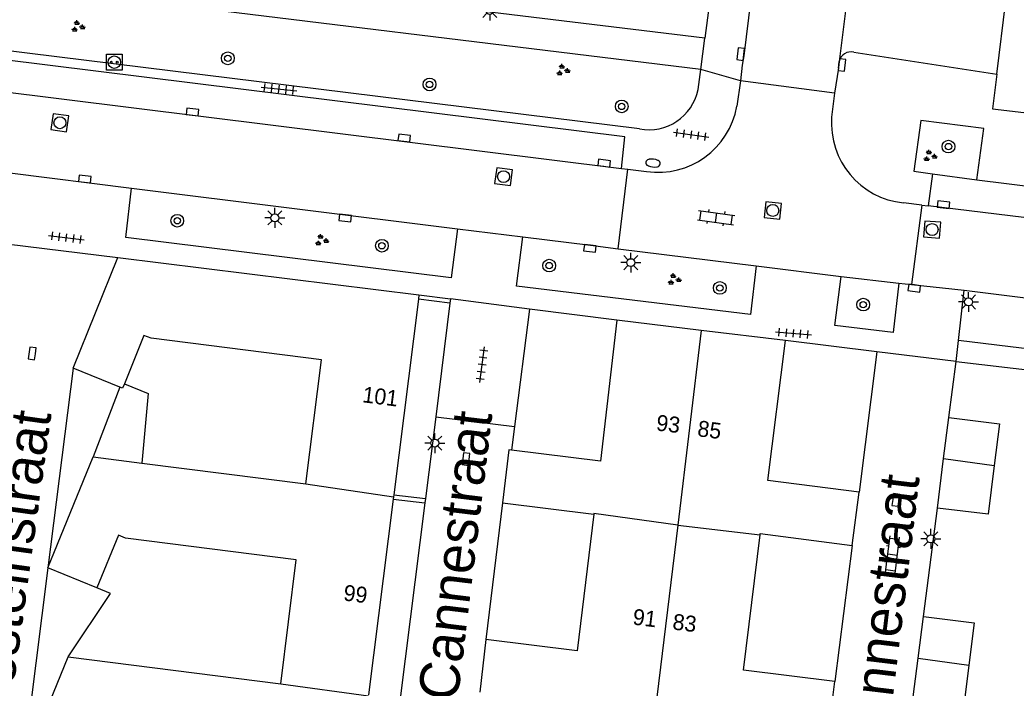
# Model space of a CAD drawing. Extents: x 131000 to 133014, y 396499 to 399001.
# Drawn here: x 131705.9 to 131768.4, y 396748.2 to 396790.1 of the extents above; entities that cross this region are included whole.
import ezdxf

# ---------------------------------------------------------------- set-up
doc = ezdxf.new("R2010")
doc.units = 0
for name, color, linetype in [('gg-afsc-erfafscheiding', 7, 'Continuous'), ('gg-afsc-muur', 7, 'Continuous'), ('gg-anno-huisnummerreeks BGT', 7, 'Continuous'), ('gg-anno-openbare ruimte label', 7, 'Continuous'), ('gg-bbg-bijgebouw', 7, 'Continuous'), ('gg-bbg-gedigitaliseerde bijgebouw', 7, 'Continuous'), ('gg-bbg-hoofdgebouw', 7, 'Continuous'), ('gg-bbg-tussenscheiding', 7, 'Continuous'), ('gg-knt-verharding', 7, 'Continuous'), ('gg-knt-verharding nz', 7, 'Continuous'), ('gt-grn-weggrens', 7, 'Continuous'), ('gt-symb-boom', 7, 'Continuous'), ('gt-symb-brandkraan', 7, 'Continuous'), ('gt-symb-groenvak', 7, 'Continuous'), ('gt-symb-klinker verharding', 7, 'Continuous'), ('gt-symb-kolk', 7, 'Continuous'), ('gt-symb-laadpunt elektrisch vervoer', 7, 'Continuous'), ('gt-symb-lichtmast', 7, 'Continuous'), ('gt-symb-rioolschacht', 7, 'Continuous'), ('gt-symb-tegel verharding', 7, 'Continuous')]:
    doc.layers.add(name, color=color, linetype=linetype)

# ---------------------------------------------------------------- blocks, each defined once
blk = doc.blocks.new('gt0-KOLK')
at = {"layer": 'gt-symb-kolk'}
blk.add_lwpolyline([(0, 0), (0.375, 0), (0.375, 0.4), (-0.375, 0.4), (-0.375, 0), (0, 0)], dxfattribs=at)
blk = doc.blocks.new('gt0-RS')
at = {"layer": 'gt-symb-rioolschacht'}
blk.add_lwpolyline([(-0.5, -0.5), (0.5, -0.5), (0.5, 0.5), (-0.5, 0.5)], close=True, dxfattribs=at)
blk.add_circle((0, 0), 0.375, dxfattribs=at)
blk = doc.blocks.new('gt0-LMAST')
at = {"layer": 'gt-symb-lichtmast'}
for p, q in [((-0.182, 0.173), (-0.447, 0.438)), ((-0.005, 0.246), (-0.005, 0.621)), ((0.172, 0.173), (0.437, 0.438)), ((-0.255, -0.004), (-0.63, -0.004)), ((-0.182, -0.181), (-0.447, -0.446)), ((-0.005, -0.254), (-0.005, -0.629)), ((0.437, -0.446), (0.172, -0.181)), ((0.245, -0.004), (0.62, -0.004))]:
    blk.add_line(p, q, dxfattribs=at)
blk.add_circle((-0.005, -0.004), 0.25, dxfattribs=at)
blk = doc.blocks.new('gt0-GRVAK')
at = {"layer": 'gt-symb-groenvak'}
for p, q in [((-0.11, 0.189), (-0.228, 0.24)), ((-0.182, 0.153), (0.088, 0.153)), ((-0.091, 0.211), (-0.156, 0.322)), ((-0.047, 0.214), (-0.047, 0.393)), ((-0.004, 0.211), (0.061, 0.322)), ((0.015, 0.189), (0.133, 0.24)), ((0.262, -0.052), (0.197, 0.059)), ((0.305, -0.049), (0.305, 0.13)), ((0.349, -0.052), (0.414, 0.059)), ((-0.245, -0.228), (-0.363, -0.177)), ((-0.318, -0.264), (-0.047, -0.264)), ((-0.226, -0.206), (-0.291, -0.095)), ((-0.183, -0.203), (-0.183, -0.024)), ((-0.139, -0.206), (-0.074, -0.095)), ((-0.12, -0.228), (-0.002, -0.177)), ((0.243, -0.074), (0.125, -0.023)), ((0.17, -0.11), (0.441, -0.11)), ((0.368, -0.074), (0.486, -0.023))]:
    blk.add_line(p, q, dxfattribs=at)
blk = doc.blocks.new('gt0-BOOM')
at = {"layer": 'gt-symb-boom'}
for radius in [0.4, 0.2]:
    blk.add_circle((0, 0), radius, dxfattribs=at)
blk = doc.blocks.new('gt0-TEG1')
at = {"layer": 'gt-symb-tegel verharding'}
for p, q in [((-1.125, 0), (1.125, 0)), ((-0.9, -0.25), (-0.9, 0.25)), ((-0.45, -0.25), (-0.45, 0.25)), ((0, -0.25), (0, 0.25)), ((0.45, -0.25), (0.45, 0.25)), ((0.9, -0.25), (0.9, 0.25))]:
    blk.add_line(p, q, dxfattribs=at)
blk = doc.blocks.new('gt0-KL1')
at = {"layer": 'gt-symb-klinker verharding'}
for p, q in [((-1.15, 0.3), (1.15, 0.3)), ((-1, -0.3), (-1, 0.3)), ((-0.5, 0.3), (-0.5, 0.45)), ((0, -0.3), (0, 0.3)), ((0.5, 0.3), (0.5, 0.45)), ((1, -0.3), (1, 0.3)), ((-1.15, -0.3), (1.15, -0.3)), ((-0.5, -0.45), (-0.5, -0.3)), ((0.5, -0.45), (0.5, -0.3))]:
    blk.add_line(p, q, dxfattribs=at)
blk = doc.blocks.new('gt0-BR')
at = {"layer": 'gt-symb-brandkraan'}
for centre, radius, start, end in [((-0.244, 0), 0.206, 107.56694, 252.43307), ((0.599, -2.664), 3, 106.89205, 107.56694), ((0, -0.691), 0.938, 73.10799, 106.89205), ((-0.599, -2.664), 3, 72.43309, 73.10799), ((0.244, 0), 0.206, 287.56695, 72.43309), ((0.599, 2.664), 3, 252.43307, 253.10797), ((0, 0.691), 0.938, 253.10797, 286.89206), ((-0.599, 2.664), 3, 286.89206, 287.56695)]:
    blk.add_arc(centre, radius, start, end, dxfattribs=at)
blk = doc.blocks.new('gt0-LEV')
at = {"layer": 'gt-symb-laadpunt elektrisch vervoer'}
blk.add_lwpolyline([(-0.486, 0.501), (0.486, 0.501), (0.486, -0.499), (-0.486, -0.499)], close=True, dxfattribs=at)
for centre, radius in [((0, 0), 0.393), ((-0.186, 0), 0.0566), ((0.186, 0), 0.0566)]:
    blk.add_circle(centre, radius, dxfattribs=at)

msp = doc.modelspace()

# ---------------------------------------------------------------- linework, layer by layer
at = {"layer": 'gg-afsc-erfafscheiding'}
msp.add_line((131762.62, 396752.7), (131763.5, 396759.5), dxfattribs=at)
at = {"layer": 'gg-afsc-muur'}
for p, q in [((131732.897, 396772.366), (131730.916, 396772.61)), ((131730.95, 396772.88), (131732.938, 396772.625)), ((131732.938, 396772.625), (131732.897, 396772.366)), ((131737.89, 396771.991), (131736.95, 396764.617)), ((131743.37, 396771.29), (131737.89, 396771.991)), ((131759.697, 396769.314), (131753.97, 396770.01)), ((131759.697, 396769.314), (131758.58, 396760.5)), ((131764.21, 396765.19), (131764.68, 396768.712)), ((131764.68, 396768.712), (131774.97, 396767.47)), ((131736.95, 396764.617), (131736.76, 396763.13)), ((131729.372, 396760.34), (131731.359, 396760.093)), ((131729.338, 396760.071), (131731.325, 396759.825)), ((131731.359, 396760.093), (131731.325, 396759.825)), ((131736.2, 396759.83), (131735.14, 396751.25)), ((131758.15, 396757.16), (131757.06, 396748.62))]:
    msp.add_line(p, q, dxfattribs=at)
msp.add_lwpolyline([(131708.93, 396750.16), (131711.591, 396754.138), (131710.73, 396754.49)], dxfattribs=at)
at = {"layer": 'gg-bbg-bijgebouw'}
for p, q in [((131763.888, 396762.606), (131764.21, 396765.19)), ((131763.5, 396759.5), (131763.888, 396762.606)), ((131762.29, 396750.09), (131762.62, 396752.7)), ((131761.9, 396747.01), (131762.29, 396750.09))]:
    msp.add_line(p, q, dxfattribs=at)
for points in [[(131764.21, 396765.19), (131767.39, 396764.79), (131767.063, 396762.173)], [(131767.063, 396762.173), (131766.68, 396759.11), (131763.5, 396759.5)], [(131762.62, 396752.7), (131765.8, 396752.3), (131765.47, 396749.653)], [(131765.47, 396749.653), (131765.09, 396746.61), (131761.9, 396747.01)]]:
    msp.add_lwpolyline(points, dxfattribs=at)
at = {"layer": 'gg-bbg-gedigitaliseerde bijgebouw'}
msp.add_line((131712.165, 396767.095), (131710.49, 396762.71), dxfattribs=at)
msp.add_lwpolyline([(131712.462, 396767.298), (131713.956, 396766.694), (131713.564, 396762.321)], dxfattribs=at)
at = {"layer": 'gg-bbg-hoofdgebouw'}
for p, q in [((131767.228, 396786.73), (131767.799, 396791.34)), ((131709.24, 396768.28), (131712.05, 396775.23)), ((131712.05, 396775.23), (131730.95, 396772.88)), ((131730.916, 396772.61), (131729.372, 396760.34)), ((131730.95, 396772.88), (131730.916, 396772.61)), ((131748.67, 396770.65), (131743.37, 396771.29)), ((131753.97, 396770.01), (131748.67, 396770.65)), ((131712.165, 396767.095), (131709.24, 396768.28)), ((131707.65, 396755.75), (131710.49, 396762.71)), ((131713.564, 396762.321), (131723.86, 396761.02)), ((131729.355, 396760.204), (131729.338, 396760.071)), ((131729.372, 396760.34), (131729.355, 396760.204)), ((131758.15, 396757.16), (131758.58, 396760.5)), ((131729.338, 396760.071), (131727.792, 396747.788)), ((131736.2, 396759.83), (131741.93, 396759.12)), ((131710.73, 396754.49), (131707.65, 396755.75)), ((131735.14, 396751.25), (131734.78, 396747.94)), ((131706.07, 396743.18), (131708.93, 396750.16)), ((131708.93, 396750.16), (131722.28, 396748.47)), ((131756.737, 396745.972), (131757.06, 396748.62))]:
    msp.add_line(p, q, dxfattribs=at)
for points in [[(131767.228, 396786.73), (131766.96, 396784.57), (131776.6, 396783.43)], [(131743.37, 396771.29), (131742.34, 396762.45), (131736.76, 396763.13)], [(131723.86, 396761.02), (131724.84, 396768.81), (131714.15, 396770.16), (131713.69, 396770.34), (131712.462, 396767.298)], [(131758.58, 396760.5), (131752.85, 396761.23), (131753.97, 396770.01)], [(131736.76, 396763.13), (131736.6, 396763.15), (131736.2, 396759.83)], [(131741.93, 396759.12), (131740.88, 396750.55), (131735.14, 396751.25)], [(131722.28, 396748.47), (131723.24, 396756.26), (131712.53, 396757.62), (131712.08, 396757.8), (131710.73, 396754.49)], [(131757.06, 396748.62), (131751.33, 396749.32), (131752.372, 396757.833)], [(131752.372, 396757.833), (131752.38, 396757.9), (131758.15, 396757.16)]]:
    msp.add_lwpolyline(points, dxfattribs=at)
at = {"layer": 'gg-bbg-tussenscheiding'}
for p, q in [((131748.67, 396770.65), (131747.193, 396758.422)), ((131710.49, 396762.71), (131713.564, 396762.321)), ((131763.888, 396762.606), (131767.063, 396762.173)), ((131723.86, 396761.02), (131729.355, 396760.204)), ((131747.193, 396758.422), (131745.756, 396746.524)), ((131747.193, 396758.422), (131752.372, 396757.833)), ((131762.29, 396750.09), (131765.47, 396749.653)), ((131722.28, 396748.47), (131727.784, 396747.725))]:
    msp.add_line(p, q, dxfattribs=at)
for points in [[(131712.462, 396767.298), (131712.35, 396767.02), (131712.165, 396767.095)], [(131747.193, 396758.422), (131741.924, 396759.171), (131741.93, 396759.12)]]:
    msp.add_lwpolyline(points, dxfattribs=at)
at = {"layer": 'gg-knt-verharding'}
for p, q in [((131750.635, 396802.693), (131748.898, 396788.986)), ((131744.788, 396783.297), (131701.434, 396788.662)), ((131758.25, 396788.12), (131767.228, 396786.73)), ((131748.478, 396785.769), (131748.652, 396787.026)), ((131757.29, 396787.11), (131757.031, 396785.543)), ((131757.29, 396787.11), (131757.33, 396787.54)), ((131751.13, 396786.316), (131750.903, 396784.727)), ((131757.031, 396785.543), (131751.13, 396786.316)), ((131757.031, 396785.543), (131756.858, 396784.041)), ((131743.465, 396775.773), (131744.073, 396780.774)), ((131743.657, 396780.823), (131744.073, 396780.774)), ((131744.073, 396780.774), (131745.235, 396780.637)), ((131705.266, 396780.55), (131712.91, 396779.582)), ((131763.18, 396780.485), (131762.916, 396778.462)), ((131763.18, 396780.485), (131765.978, 396780.098)), ((131712.91, 396779.582), (131733.364, 396777.027)), ((131765.978, 396780.098), (131776.958, 396778.752)), ((131762.53, 396778.523), (131761.375, 396778.662)), ((131762.53, 396778.523), (131761.866, 396773.531)), ((131762.53, 396778.523), (131762.916, 396778.462)), ((131733.364, 396777.027), (131737.467, 396776.534)), ((131705.06, 396776.09), (131712.05, 396775.23)), ((131743.465, 396775.773), (131752.13, 396774.697)), ((131752.13, 396774.697), (131757.447, 396774.046)), ((131757.447, 396774.046), (131761.081, 396773.61)), ((131761.081, 396773.61), (131761.866, 396773.531)), ((131761.866, 396773.531), (131765.186, 396773.169)), ((131737.89, 396771.991), (131732.938, 396772.625)), ((131764.826, 396770.011), (131765.186, 396773.169)), ((131765.186, 396773.169), (131784.925, 396770.702)), ((131732.897, 396772.366), (131732.009, 396765.232)), ((131764.68, 396768.712), (131759.697, 396769.314)), ((131709.24, 396768.28), (131707.65, 396755.75)), ((131732.009, 396765.232), (131731.359, 396760.093)), ((131732.009, 396765.232), (131736.95, 396764.617)), ((131731.325, 396759.825), (131729.778, 396747.541)), ((131707.65, 396755.75), (131706.07, 396743.18))]:
    msp.add_line(p, q, dxfattribs=at)
for points in [[(131764.13, 396892.046), (131751.34, 396787.88), (131751.251, 396787.308), (131751.13, 396786.316)], [(131748.898, 396788.986), (131713.07, 396793.347), (131699.318, 396795.04)], [(131748.652, 396787.026), (131710.587, 396791.696), (131699.102, 396793.127)], [(131743.657, 396780.823), (131743.867, 396782.813), (131701.716, 396788.026), (131701.511, 396786.036)], [(131762.458, 396783.837), (131762.017, 396780.646), (131763.18, 396780.485)], [(131765.978, 396780.098), (131766.404, 396783.319), (131762.458, 396783.837)], [(131733.364, 396777.027), (131732.973, 396773.95), (131712.551, 396776.479), (131712.91, 396779.582)], [(131752.13, 396774.697), (131751.769, 396771.643), (131737.071, 396773.437), (131737.467, 396776.534)], [(131737.467, 396776.534), (131741.71, 396776.009), (131743.465, 396775.773)], [(131761.081, 396773.61), (131760.721, 396770.52), (131757.063, 396770.971), (131757.447, 396774.046)], [(131784.925, 396770.702), (131784.599, 396767.608), (131764.826, 396770.011)]]:
    msp.add_lwpolyline(points, dxfattribs=at)
for centre, radius, start, end in [((131758.081, 396787.368), 0.77, 77.32238, 167.13514), ((131745.369, 396786.419), 3.176, 259.45045, 348.1873), ((131745.987, 396785.567), 4.987, 261.32126, 350.30679), ((131761.874, 396783.667), 5.03, 175.74116, 264.30237)]:
    msp.add_arc(centre, radius, start, end, dxfattribs=at)
at = {"layer": 'gg-knt-verharding nz'}
for points in [[(131701.511, 396786.036), (131704.114, 396785.734), (131743.657, 396780.823)], [(131780.848, 396776.269), (131778.201, 396776.609), (131762.916, 396778.462)]]:
    msp.add_lwpolyline(points, dxfattribs=at)
at = {"layer": 'gt-grn-weggrens'}
for p, q in [((131758.182, 396794.277), (131757.33, 396787.54)), ((131748.652, 396787.026), (131748.898, 396788.986)), ((131751.13, 396786.316), (131748.652, 396787.026)), ((131764.68, 396768.712), (131764.826, 396770.011))]:
    msp.add_line(p, q, dxfattribs=at)

# ---------------------------------------------------------------- block references
at = {"layer": 'gt-symb-boom'}
for p in [(131718.954, 396787.73), (131731.614, 396786.09), (131743.68, 396784.711), (131764.193, 396782.191), (131715.78, 396777.537), (131728.625, 396775.967), (131739.126, 396774.721), (131749.839, 396773.318), (131758.839, 396772.272)]:
    msp.add_blockref('gt0-BOOM', p, dxfattribs=at)
at = {"layer": 'gt-symb-brandkraan', "rotation": 172.9957407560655}
msp.add_blockref('gt0-BR', (131745.647, 396781.155), dxfattribs=at)
at = {"layer": 'gt-symb-groenvak'}
for p in [(131709.526, 396789.722), (131739.972, 396786.982), (131763.014, 396781.596), (131724.825, 396776.305), (131746.96, 396773.848)]:
    msp.add_blockref('gt0-GRVAK', p, dxfattribs=at)
at = {"layer": 'gt-symb-klinker verharding'}
for p, rotation in [((131749.607, 396777.731), -7.87092049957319), ((131760.682, 396756.573), 82.81812146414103)]:
    msp.add_blockref('gt0-KL1', p, dxfattribs=dict(at, rotation=rotation))
at = {"layer": 'gt-symb-kolk'}
for p, rotation in [((131751.352, 396787.975), 83.10945167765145), ((131757.31, 396787.334), -95.85309129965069), ((131716.711, 396784.164), -7.125016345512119), ((131730.008, 396782.527), -7.004259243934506), ((131742.556, 396780.953), -6.776782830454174), ((131709.952, 396779.963), -7.125016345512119), ((131763.855, 396778.346), -6.890548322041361), ((131726.344, 396777.908), 172.8749836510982), ((131741.71, 396776.009), 172.93185994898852), ((131762.069, 396773.504), 172.3561302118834), ((131706.872, 396769.179), 81.60242742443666), ((131734.109, 396762.551), 82.93185994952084), ((131760.69, 396760.04), -97.75742578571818)]:
    msp.add_blockref('gt0-KOLK', p, dxfattribs=dict(at, rotation=rotation))
at = {"layer": 'gt-symb-laadpunt elektrisch vervoer'}
msp.add_blockref('gt0-LEV', (131711.827, 396787.491), dxfattribs=at)
at = {"layer": 'gt-symb-lichtmast'}
for p in [(131735.399, 396790.74), (131721.909, 396777.716), (131744.255, 396774.91), (131765.457, 396772.442), (131731.949, 396763.586), (131763.087, 396757.57)]:
    msp.add_blockref('gt0-LMAST', p, dxfattribs=at)
at = {"layer": 'gt-symb-rioolschacht'}
for p, rotation in [((131708.411, 396783.686), 171.9509382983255), ((131736.26, 396780.304), 172.4697466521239), ((131753.166, 396778.182), 173.91299166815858), ((131763.168, 396776.984), 175.8694613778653)]:
    msp.add_blockref('gt0-RS', p, dxfattribs=dict(at, rotation=rotation))
at = {"layer": 'gt-symb-tegel verharding'}
for p, rotation in [((131722.163, 396785.804), -5.9100703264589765), ((131748.043, 396782.939), -7.87092049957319), ((131708.821, 396776.472), -7.238726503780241), ((131754.463, 396770.469), -4.820766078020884), ((131734.915, 396768.497), 82.70443985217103)]:
    msp.add_blockref('gt0-TEG1', p, dxfattribs=dict(at, rotation=rotation))

# ---------------------------------------------------------------- texts
at = {"layer": 'gg-anno-huisnummerreeks BGT'}
for s, rotation, p in [('101', 352.8, (131727.362, 396766.15)), ('93', 353.3, (131745.809, 396764.377)), ('85', 352.7, (131748.39, 396764.019)), ('99', 353, (131726.173, 396753.708)), ('91', 353, (131744.329, 396752.197)), ('83', 353.1, (131746.833, 396751.888))]:
    msp.add_text(s, height=1, rotation=rotation, dxfattribs=at).set_placement(p)
at = {"layer": 'gg-anno-openbare ruimte label'}
for s, rotation, p in [('Slot Loevesteinstraat', 82.1, (131703.588, 396734.504)), ('Kasteel Cannestraat', 83.1, (131731.916, 396735.34)), ('Kasteel Cannestraat', 83.1, (131758.741, 396731.364))]:
    msp.add_text(s, height=2.5, rotation=rotation, dxfattribs=at).set_placement(p)

doc.saveas('drawing.dxf')
